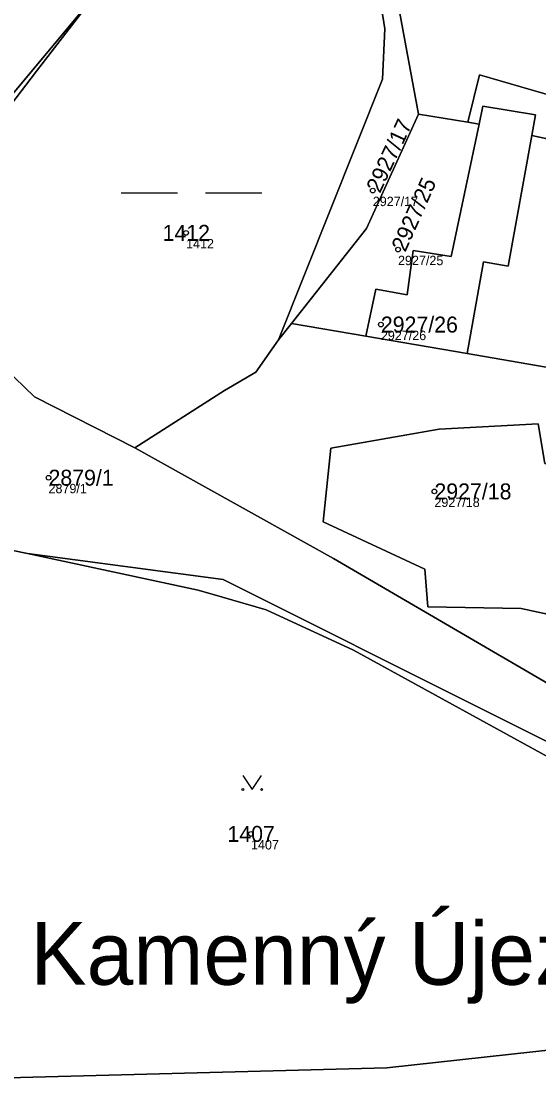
# Model space of a CAD drawing. Extents: x -761891 to -756141, y -1178507 to -1171885.
# Drawn here: x -758991.3 to -758936.1, y -1174423.5 to -1174309.9 of the extents above; entities that cross this region are included whole.
import ezdxf

# ---------------------------------------------------------------- set-up
doc = ezdxf.new("R2010")
doc.units = 0
for name, color, linetype in [('Definiční body', 7, 'Continuous'), ('Hranice parcel', 7, 'Continuous'), ('Parcelní čísla', 7, 'Continuous'), ('Polygon parcely', 7, 'Continuous'), ('Pop  PČ popisy', 7, 'Continuous'), ('Značky kultur', 7, 'Continuous')]:
    doc.layers.add(name, color=color, linetype=linetype)

msp = doc.modelspace()

# ---------------------------------------------------------------- linework, layer by layer
at = {"layer": 'Definiční body'}
for centre in [(-758953.82, -1174327.93), (-758973.73, -1174332.44), (-758951.13, -1174334.22), (-758952.96, -1174342.21), (-758988.4, -1174358.53), (-758947.25, -1174359.99), (-758966.81, -1174396.49)]:
    msp.add_circle(centre, 0.25, dxfattribs=at)
at = {"layer": 'Hranice parcel'}
for p, q in [((-759026.84, -1174359.03), (-758983.41, -1174307.06)), ((-758948.96, -1174319.79), (-758943.68, -1174320.64)), ((-758942.47, -1174320.84), (-758943.68, -1174320.64)), ((-758924.1, -1174324.85), (-758936.87, -1174322.06)), ((-758962.48, -1174342.08), (-758963.87, -1174343.84)), ((-758954.56, -1174343.44), (-758962.48, -1174342.08)), ((-758943.77, -1174345.3), (-758954.56, -1174343.44))]:
    msp.add_line(p, q, dxfattribs=at)
for points in [[(-758961.56, -1174300.52), (-758960.86, -1174299.46), (-758951.87, -1174304.02), (-758948.96, -1174319.79)], [(-758963.87, -1174343.84), (-758952.78, -1174316.07), (-758952.54, -1174310.7), (-758953.4, -1174305.29), (-758961.56, -1174300.52)], [(-758983.41, -1174307.06), (-758989.69, -1174315.2), (-758999.63, -1174328.21)], [(-758943.68, -1174320.64), (-758942.45, -1174315.58), (-758923.2, -1174321.17), (-758924.1, -1174324.85)], [(-758936.87, -1174322.06), (-758936.47, -1174319.85), (-758942.07, -1174318.94), (-758942.47, -1174320.84)], [(-758962.48, -1174342.08), (-758954.49, -1174331.97), (-758948.96, -1174319.79)], [(-758954.56, -1174343.44), (-758953.5, -1174338.45), (-758950.14, -1174339.05), (-758949.53, -1174334.31), (-758945.47, -1174334.97), (-758942.47, -1174320.84)], [(-758943.77, -1174345.3), (-758942, -1174335.52), (-758939.4, -1174335.98), (-758936.87, -1174322.06)], [(-758999.63, -1174328.21), (-758999.61, -1174334.94), (-758996.26, -1174343.8), (-758989.89, -1174349.9), (-758979.19, -1174355.35)], [(-758979.19, -1174355.35), (-758969.64, -1174349.25), (-758966.28, -1174347.29), (-758963.87, -1174343.84)], [(-758920.39, -1174346.79), (-758926.31, -1174348.31), (-758943.77, -1174345.3)], [(-758946.75, -1174353.37), (-758936.19, -1174352.78), (-758935.49, -1174357.01), (-758931.21, -1174357.85), (-758933.87, -1174373.36), (-758938, -1174372.47), (-758947.94, -1174372.3), (-758948.26, -1174368.28), (-758959.11, -1174363.25), (-758958.3, -1174355.39), (-758946.75, -1174353.37)], [(-758870.36, -1174422.81), (-758876.28, -1174414.66), (-758884.29, -1174408.05), (-758895.91, -1174401.21), (-758922.37, -1174387.93), (-758958.02, -1174367.13), (-758979.19, -1174355.35)], [(-759009.77, -1174363.03), (-759012.36, -1174364.22), (-759012.9, -1174367.53), (-759010.84, -1174366.43), (-758998.17, -1174422.64), (-758952.32, -1174421.42), (-758900.09, -1174415.71), (-758895.27, -1174413.74), (-758894.77, -1174411.76), (-758896.01, -1174409.9)], [(-758990.65, -1174366.62), (-759003.2, -1174364.06), (-759009.77, -1174363.03)], [(-758990.65, -1174366.62), (-758969.76, -1174369.39), (-758913.56, -1174397.53), (-758913.69, -1174400.1)], [(-758913.69, -1174400.1), (-758925.32, -1174393.66), (-758955.89, -1174376.91), (-758965.18, -1174372.61), (-758969.85, -1174371.26), (-758972.43, -1174370.51), (-758990.65, -1174366.62)]]:
    msp.add_lwpolyline(points, dxfattribs=at)
at = {"layer": 'Polygon parcely'}
for points in [[(-759026.84, -1174359.03), (-758983.41, -1174307.06), (-758982.33, -1174305.66), (-758973.58, -1174293.32), (-758957.79, -1174271.06), (-758954.91, -1174267.6), (-758951.93, -1174263.37), (-758943.2, -1174250.4), (-758936.79, -1174242.58), (-758919.45, -1174209.98), (-758891.59, -1174165.08), (-758883.46, -1174152.38), (-758882.22, -1174139.54)], [(-758951.87, -1174304.02), (-758948.96, -1174319.79), (-758943.68, -1174320.64), (-758942.45, -1174315.58), (-758923.2, -1174321.17)], [(-758908.62, -1174342.24), (-758910.66, -1174345.16), (-758920.39, -1174346.79), (-758926.31, -1174348.31), (-758943.77, -1174345.3), (-758954.56, -1174343.44), (-758962.48, -1174342.08), (-758963.87, -1174343.84), (-758966.28, -1174347.29), (-758969.64, -1174349.25), (-758979.19, -1174355.35), (-758958.02, -1174367.13), (-758922.37, -1174387.93), (-758895.91, -1174401.21), (-758884.29, -1174408.05), (-758876.28, -1174414.66), (-758870.36, -1174422.81)], [(-758870.36, -1174422.81), (-758876.28, -1174414.66), (-758884.29, -1174408.05), (-758895.91, -1174401.21), (-758922.37, -1174387.93), (-758958.02, -1174367.13), (-758979.19, -1174355.35), (-758989.89, -1174349.9), (-758996.26, -1174343.8)], [(-759003.2, -1174364.06), (-758990.65, -1174366.62), (-758969.76, -1174369.39), (-758913.56, -1174397.53), (-758913.69, -1174400.1), (-758896.01, -1174409.9), (-758889.51, -1174413.37), (-758884.18, -1174417.11), (-758879.64, -1174421.29), (-758877.64, -1174424.26), (-758877.2, -1174430.63), (-758877.5, -1174450.25), (-758877.57, -1174456.33), (-758877.33, -1174461.13), (-758877.08, -1174466.47), (-758868.01, -1174470.16)], [(-758877.64, -1174424.26), (-758879.64, -1174421.29), (-758884.18, -1174417.11), (-758889.51, -1174413.37), (-758896.01, -1174409.9), (-758894.77, -1174411.76), (-758895.27, -1174413.74), (-758900.09, -1174415.71), (-758952.32, -1174421.42), (-758998.17, -1174422.64)]]:
    msp.add_lwpolyline(points, dxfattribs=at)
for points in [[(-758989.69, -1174315.2), (-758999.63, -1174328.21), (-758999.61, -1174334.94), (-758996.26, -1174343.8), (-758989.89, -1174349.9), (-758979.19, -1174355.35), (-758969.64, -1174349.25), (-758966.28, -1174347.29), (-758963.87, -1174343.84), (-758952.78, -1174316.07), (-758952.54, -1174310.7), (-758953.4, -1174305.29), (-758961.56, -1174300.52), (-758963.39, -1174299.45), (-758967.17, -1174296.92), (-758970.99, -1174302.22), (-758972.09, -1174303.75), (-758978.87, -1174305.73), (-758983.41, -1174307.06)], [(-758954.49, -1174331.97), (-758948.96, -1174319.79), (-758951.87, -1174304.02), (-758960.86, -1174299.46), (-758961.56, -1174300.52), (-758953.4, -1174305.29), (-758952.54, -1174310.7), (-758952.78, -1174316.07), (-758963.87, -1174343.84), (-758962.48, -1174342.08)], [(-758999.63, -1174328.21), (-758989.69, -1174315.2), (-758983.41, -1174307.06), (-759026.84, -1174359.03), (-759023.91, -1174358.22), (-759007.6, -1174339.83)], [(-758924.1, -1174324.85), (-758923.2, -1174321.17), (-758942.45, -1174315.58), (-758943.68, -1174320.64), (-758942.47, -1174320.84), (-758942.07, -1174318.94), (-758936.47, -1174319.85), (-758936.87, -1174322.06)], [(-758939.4, -1174335.98), (-758936.87, -1174322.06), (-758936.47, -1174319.85), (-758942.07, -1174318.94), (-758942.47, -1174320.84), (-758945.47, -1174334.97), (-758949.53, -1174334.31), (-758950.14, -1174339.05), (-758953.5, -1174338.45), (-758954.56, -1174343.44), (-758943.77, -1174345.3), (-758942, -1174335.52)], [(-758949.53, -1174334.31), (-758945.47, -1174334.97), (-758942.47, -1174320.84), (-758943.68, -1174320.64), (-758948.96, -1174319.79), (-758954.49, -1174331.97), (-758962.48, -1174342.08), (-758954.56, -1174343.44), (-758953.5, -1174338.45), (-758950.14, -1174339.05)], [(-758936.87, -1174322.06), (-758939.4, -1174335.98), (-758942, -1174335.52), (-758943.77, -1174345.3), (-758926.31, -1174348.31), (-758920.39, -1174346.79), (-758928.31, -1174343.85), (-758926.43, -1174338.45), (-758923.64, -1174339.38), (-758918.68, -1174326.03), (-758924.1, -1174324.85)], [(-758946.75, -1174353.37), (-758936.19, -1174352.78), (-758935.49, -1174357.01), (-758931.21, -1174357.85), (-758933.87, -1174373.36), (-758938, -1174372.47), (-758947.94, -1174372.3), (-758948.26, -1174368.28), (-758959.11, -1174363.25), (-758958.3, -1174355.39)], [(-758946.75, -1174353.37), (-758958.3, -1174355.39), (-758959.11, -1174363.25), (-758948.26, -1174368.28), (-758947.94, -1174372.3), (-758938, -1174372.47), (-758933.87, -1174373.36), (-758931.21, -1174357.85), (-758935.49, -1174357.01), (-758936.19, -1174352.78)], [(-759012.36, -1174364.22), (-759012.9, -1174367.53), (-759010.84, -1174366.43), (-758998.17, -1174422.64), (-758952.32, -1174421.42), (-758900.09, -1174415.71), (-758895.27, -1174413.74), (-758894.77, -1174411.76), (-758896.01, -1174409.9), (-758913.69, -1174400.1), (-758925.32, -1174393.66), (-758955.89, -1174376.91), (-758965.18, -1174372.61), (-758969.85, -1174371.26), (-758972.43, -1174370.51), (-758990.65, -1174366.62), (-759003.2, -1174364.06), (-759009.77, -1174363.03)], [(-758990.65, -1174366.62), (-758972.43, -1174370.51), (-758969.85, -1174371.26), (-758965.18, -1174372.61), (-758955.89, -1174376.91), (-758925.32, -1174393.66), (-758913.69, -1174400.1), (-758913.56, -1174397.53), (-758969.76, -1174369.39)]]:
    msp.add_lwpolyline(points, close=True, dxfattribs=at)
at = {"layer": 'Značky kultur'}
for p, q in [((-758980.66, -1174328.19), (-758974.66, -1174328.19)), ((-758971.66, -1174328.19), (-758965.66, -1174328.19))]:
    msp.add_line(p, q, dxfattribs=at)
msp.add_lwpolyline([(-758967.67, -1174390.25), (-758966.67, -1174391.75), (-758965.67, -1174390.25)], dxfattribs=at)
for centre in [(-758967.67, -1174391.75), (-758965.67, -1174391.75)]:
    msp.add_circle(centre, 0.1, dxfattribs=at)

# ---------------------------------------------------------------- texts
at = {"layer": 'Definiční body'}
for s, p in [('2927/17', (-758953.82, -1174329.59)), ('1412', (-758973.73, -1174334.1)), ('2927/25', (-758951.13, -1174335.88)), ('2927/26', (-758952.96, -1174343.87)), ('2879/1', (-758988.4, -1174360.19)), ('2927/18', (-758947.25, -1174361.65)), ('1407', (-758966.81, -1174398.15))]:
    msp.add_text(s, height=1, dxfattribs=at).set_placement(p)
at = {"layer": 'Parcelní čísla'}
for s, rotation, p in [('2927/17', 65, (-758953.05, -1174328.29)), ('2927/25', 66, (-758950.35, -1174334.56))]:
    msp.add_text(s, height=1.7, rotation=rotation, dxfattribs=at).set_placement(p)
for s, p in [('1412', (-758976.24, -1174333.29)), ('2927/26', (-758952.96, -1174343.06)), ('2879/1', (-758988.4, -1174359.38)), ('2927/18', (-758947.25, -1174360.84)), ('1407', (-758969.32, -1174397.34))]:
    msp.add_text(s, height=1.7, dxfattribs=at).set_placement(p)
at = {"layer": 'Pop  PČ popisy'}
msp.add_text('Kamenný Újezd', height=6.7, dxfattribs=at).set_placement((-758990.31, -1174412.57))

doc.saveas('drawing.dxf')
